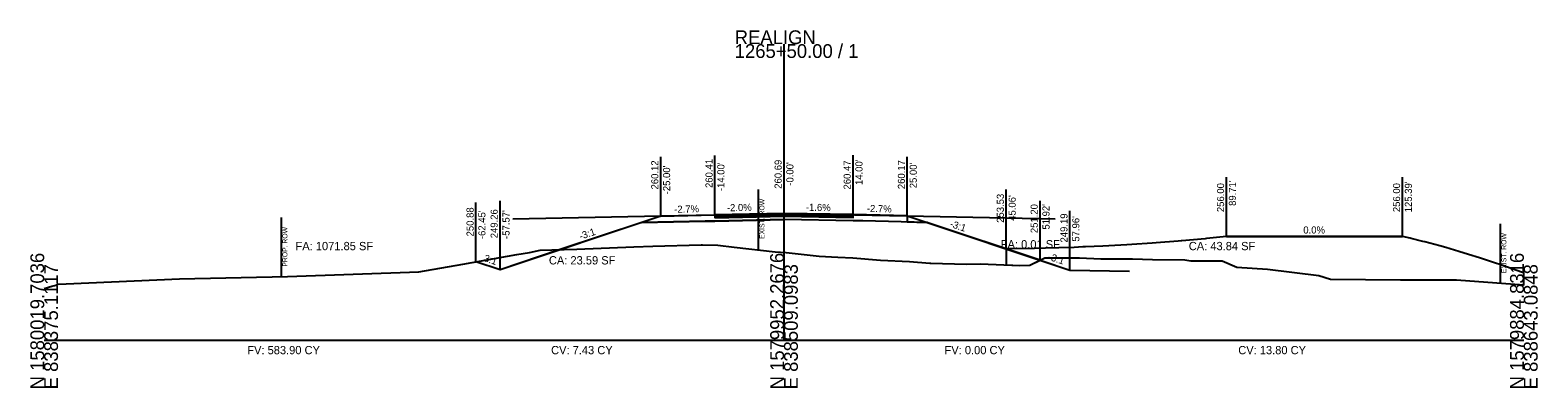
# Model space of a CAD drawing. Extents: x -26 to 6303, y -16 to 9563.
# Drawn here: x 3997.2 to 4302.8, y 8490.3 to 8562.8 of the extents above; entities that cross this region are included whole.
import ezdxf

# ---------------------------------------------------------------- set-up
doc = ezdxf.new("R2010")
doc.units = 0
for name, color, linetype in [('ASPHALT_19MM1', 7, 'Continuous'), ('ASPHALT_9_5MM1', 7, 'Continuous'), ('CONST_DCH', 7, 'Continuous'), ('CONST_LV3', 7, 'Continuous'), ('Default', 7, 'Continuous'), ('Draft_XS_Grid', 7, 'Continuous'), ('DTM_P_FINISHED_GRADE', 7, 'Continuous'), ('DTM_TEMP_DROP', 7, 'Continuous'), ('DTM_X_GROUND', 7, 'Continuous'), ('X_TRANS_EOP', 7, 'Continuous'), ('XS_CELL', 7, 'Continuous'), ('XS_M_SHAPES_EARTHWORK', 7, 'Continuous'), ('XS_P_GROUND', 7, 'Continuous'), ('XS_P_ROW', 7, 'Continuous'), ('XS_P_SHOULDER', 7, 'Continuous'), ('XS_P_SUBGRADE_GRANULAR', 7, 'Continuous'), ('XS_P_TX_CLEARZONE', 7, 'Continuous'), ('XS_P_TX_FS_BS', 7, 'Continuous'), ('XS_SHEET_EW_TX_AREA', 7, 'Continuous'), ('XS_SHEET_EW_TX_VOLUME', 7, 'Continuous'), ('XS_X_ROW', 7, 'Continuous')]:
    doc.layers.add(name, color=color, linetype=linetype)

msp = doc.modelspace()

# ---------------------------------------------------------------- linework, layer by layer
at = {"layer": 'ASPHALT_19MM1'}
msp.add_lwpolyline([(4136, 8524.81), (4136, 8524.81), (4136, 8524.81), (4150, 8525.09), (4164, 8524.86), (4164, 8524.86), (4164, 8524.86), (4164, 8525.13), (4164, 8525.13), (4150, 8525.36), (4136, 8525.08), (4136, 8525.08), (4136, 8524.81)], dxfattribs=at)
at = {"layer": 'ASPHALT_9_5MM1'}
msp.add_lwpolyline([(4136, 8525.29), (4136, 8525.29), (4136, 8525.29), (4150, 8525.57), (4164, 8525.34), (4164, 8525.34), (4164, 8525.34), (4164, 8525.47), (4164, 8525.47), (4150, 8525.69), (4136, 8525.41), (4136, 8525.41), (4136, 8525.29)], dxfattribs=at)
at = {"layer": 'CONST_LV3'}
for points in [[(4095, 8515.19), (4125, 8525.19), (4150, 8525.69), (4175, 8525.19), (4205, 8515.19)], [(4095, 8524.59), (4125, 8525.19), (4150, 8525.69), (4175, 8525.19), (4205, 8524.59)], [(4164, 8525.47), (4164, 8525.47), (4150, 8525.69)], [(4175, 8525.17), (4175, 8525.17), (4164, 8525.47)]]:
    msp.add_lwpolyline(points, dxfattribs=at)
at = {"layer": 'Default'}
msp.add_lwpolyline([(4136, 8525.08), (4136, 8525.08), (4136, 8525.08), (4150, 8525.36), (4164, 8525.13), (4164, 8525.13), (4164, 8525.13), (4164, 8525.34), (4164, 8525.34), (4150, 8525.57), (4136, 8525.29), (4136, 8525.29), (4136, 8525.08)], dxfattribs=at)
at = {"layer": 'DTM_P_FINISHED_GRADE'}
msp.add_lwpolyline([(4239.71, 8521), (4240.63, 8521), (4240.72, 8521), (4245.59, 8521), (4246.23, 8521), (4250.52, 8521), (4251.09, 8521), (4251.11, 8521), (4251.13, 8521), (4252.17, 8521), (4255.87, 8521), (4257.37, 8521), (4260.28, 8521), (4262.99, 8521), (4265.07, 8521), (4268.65, 8521), (4269.82, 8521), (4274.51, 8521), (4274.52, 8521), (4274.53, 8521), (4275.39, 8521)], dxfattribs=at)
at = {"layer": 'DTM_X_GROUND'}
msp.add_lwpolyline([(4000, 8510.44), (4001.53, 8510.93), (4002.43, 8511.16), (4002.75, 8511.32), (4004.47, 8511.4), (4027.42, 8512.43), (4049.36, 8512.91), (4075.95, 8513.84), (4084.9, 8515.41), (4095.81, 8517.36), (4098.4, 8517.76), (4100.58, 8518.21), (4102.93, 8518.28), (4108.02, 8518.44), (4119.55, 8518.88), (4123.39, 8519.03), (4133.19, 8519.28), (4133.46, 8519.28), (4136.6, 8519.24), (4139.91, 8518.86), (4148.19, 8517.9), (4150.44, 8517.76), (4157.16, 8517.04), (4160.94, 8516.83), (4163.97, 8516.7), (4169.54, 8516.18), (4175.44, 8515.96), (4179.56, 8515.61), (4179.78, 8515.61), (4186.94, 8515.37), (4189.8, 8515.46), (4197.82, 8515.14), (4199.81, 8515.2), (4202.88, 8516.65), (4203.55, 8516.65), (4209.89, 8516.65), (4214.22, 8516.47), (4220.67, 8516.46), (4224.73, 8516.32), (4231.27, 8516.3), (4232.47, 8516.07), (4238.86, 8516.04), (4241.84, 8514.76), (4248.01, 8514.35), (4258.43, 8513.11), (4260.79, 8512.32), (4275, 8512.23), (4285.6, 8512.24), (4286.33, 8512.22), (4300, 8511.19)], dxfattribs=at)
at = {"layer": 'XS_CELL'}
for p, q in [((4150, 8500), (4150, 8560)), ((4000, 8500), (4150, 8500)), ((4150, 8500), (4300, 8500))]:
    msp.add_line(p, q, dxfattribs=at)
at = {"layer": 'XS_M_SHAPES_EARTHWORK'}
for points in [[(4104.65, 8518.34), (4108.02, 8518.44), (4119.55, 8518.88), (4123.39, 8519.03), (4133.19, 8519.28), (4133.46, 8519.28), (4136.6, 8519.24), (4139.91, 8518.86), (4148.19, 8517.9), (4150.44, 8517.76), (4157.16, 8517.04), (4160.94, 8516.83), (4163.97, 8516.7), (4169.54, 8516.18), (4175.44, 8515.96), (4179.56, 8515.61), (4179.78, 8515.61), (4186.94, 8515.37), (4189.8, 8515.46), (4197.82, 8515.14), (4199.81, 8515.2), (4201.92, 8516.2), (4178.96, 8523.85), (4166, 8524.16), (4164, 8524.2), (4150, 8524.42), (4136, 8524.14), (4134, 8524.1), (4121.18, 8523.84)], [(4195.06, 8518.53), (4195.06, 8515.25), (4197.82, 8515.14), (4199.81, 8515.2), (4202.88, 8516.65), (4203.55, 8516.65), (4209.89, 8516.65), (4214.22, 8516.47), (4220.67, 8516.46), (4224.73, 8516.32), (4231.27, 8516.3), (4232.47, 8516.07), (4238.86, 8516.04), (4241.84, 8514.76), (4248.01, 8514.35), (4258.43, 8513.11), (4260.79, 8512.32), (4275, 8512.23), (4285.6, 8512.24), (4286.33, 8512.22), (4300, 8511.19), (4300, 8513.62), (4299.52, 8513.79), (4295.54, 8515.17), (4293.84, 8515.75), (4291, 8516.67), (4288.77, 8517.38), (4286.83, 8517.96), (4284.17, 8518.75), (4282.98, 8519.08), (4279.95, 8519.9), (4279.53, 8520), (4277.13, 8520.6), (4276.98, 8520.63), (4275.39, 8521), (4274.53, 8521), (4274.52, 8521), (4274.51, 8521), (4269.82, 8521), (4268.65, 8521), (4265.07, 8521), (4262.99, 8521), (4260.28, 8521), (4257.37, 8521), (4255.87, 8521), (4252.17, 8521), (4251.13, 8521), (4251.11, 8521), (4251.09, 8521), (4250.52, 8521), (4246.23, 8521), (4245.59, 8521), (4240.72, 8521), (4240.63, 8521), (4239.71, 8521), (4235.65, 8520.57), (4235.37, 8520.54), (4230.65, 8520.11), (4230.49, 8520.1), (4230.5, 8520.1), (4229.91, 8520.05), (4225.48, 8519.7), (4224.64, 8519.64), (4220.51, 8519.36), (4219.5, 8519.31), (4215.84, 8519.1), (4214.61, 8519.04), (4211.13, 8518.89), (4211.02, 8518.88), (4210.62, 8518.87), (4208.8, 8518.8), (4205.7, 8518.7), (4203.04, 8518.63), (4200.79, 8518.58)], [(4087.55, 8515.88), (4095.81, 8517.36), (4098.4, 8517.76), (4100.58, 8518.21), (4102.93, 8518.28), (4104.65, 8518.34), (4092.43, 8514.26)]]:
    msp.add_lwpolyline(points, close=True, dxfattribs=at)
at = {"layer": 'XS_P_GROUND'}
for points in [[(4125, 8525.12), (4092.43, 8514.26)], [(4175, 8525.17), (4201.92, 8516.2)], [(4175, 8525.17), (4175, 8525.17), (4207.96, 8514.19)], [(4239.71, 8521), (4235.65, 8520.57), (4235.37, 8520.54), (4230.65, 8520.11), (4230.49, 8520.1), (4230.5, 8520.1), (4229.91, 8520.05), (4225.48, 8519.7), (4224.64, 8519.64), (4220.51, 8519.36), (4219.5, 8519.31), (4215.84, 8519.1), (4214.61, 8519.04), (4211.13, 8518.89), (4211.02, 8518.88), (4210.62, 8518.87), (4208.8, 8518.8), (4205.7, 8518.7), (4203.04, 8518.63), (4200.79, 8518.58), (4195.06, 8518.53)], [(4300, 8513.62), (4299.52, 8513.79), (4295.54, 8515.17), (4293.84, 8515.75), (4291, 8516.67), (4288.77, 8517.38), (4286.83, 8517.96), (4284.17, 8518.75), (4282.98, 8519.08), (4279.95, 8519.9), (4279.53, 8520), (4277.13, 8520.6), (4276.98, 8520.63), (4275.39, 8521)], [(4092.43, 8514.26), (4087.55, 8515.88)], [(4207.96, 8514.19), (4220.04, 8513.95)]]:
    msp.add_lwpolyline(points, dxfattribs=at)
at = {"layer": 'XS_P_ROW'}
msp.add_line((4048.11, 8512.88), (4048.11, 8524.88), dxfattribs=at)
at = {"layer": 'XS_P_SHOULDER'}
for points in [[(4175, 8525.17), (4175, 8525.17), (4164, 8525.47)], [(4125, 8525.12), (4125, 8525.12), (4136, 8525.41)]]:
    msp.add_lwpolyline(points, dxfattribs=at)
at = {"layer": 'XS_P_SUBGRADE_GRANULAR'}
for points in [[(4121.18, 8523.84), (4134, 8524.1), (4134, 8524.1), (4134, 8524.1), (4136, 8524.14)], [(4136, 8524.14), (4136, 8524.14), (4150, 8524.42)], [(4164, 8524.2), (4164, 8524.2), (4150, 8524.42)], [(4178.96, 8523.85), (4166, 8524.16), (4166, 8524.16), (4166, 8524.16), (4164, 8524.2)], [(4175, 8525.17), (4175, 8523.9)], [(4179.07, 8523.82), (4179.07, 8523.82), (4177, 8523.86), (4177, 8523.86), (4175, 8523.9)]]:
    msp.add_lwpolyline(points, dxfattribs=at)
at = {"layer": 'XS_P_TX_CLEARZONE'}
for p, q in [((4150, 8525.69), (4150, 8537.69)), ((4125, 8525.12), (4125, 8537.12)), ((4136, 8525.41), (4136, 8537.41)), ((4164, 8525.47), (4164, 8537.47)), ((4175, 8525.17), (4175, 8537.17)), ((4239.71, 8521), (4239.71, 8533)), ((4275.39, 8521), (4275.39, 8533)), ((4195.06, 8518.53), (4195.06, 8530.53)), ((4087.55, 8515.88), (4087.55, 8527.88)), ((4092.43, 8514.26), (4092.43, 8528.23)), ((4201.92, 8516.2), (4201.92, 8528.2)), ((4207.96, 8514.19), (4207.96, 8526.19))]:
    msp.add_line(p, q, dxfattribs=at)
at = {"layer": 'XS_X_ROW'}
for p, q in [((4144.83, 8518.29), (4144.83, 8530.51)), ((4295.25, 8511.55), (4295.25, 8523.55))]:
    msp.add_line(p, q, dxfattribs=at)

# ---------------------------------------------------------------- texts
at = {"layer": 'CONST_DCH'}
msp.add_text('X', height=0.24, dxfattribs=at).set_placement((4174.92, 8525.05))
at = {"layer": 'Draft_XS_Grid'}
msp.add_text('-', height=0.0001, dxfattribs=at).set_placement((4000, 8500))
at = {"layer": 'DTM_TEMP_DROP'}
for p in [(4135.92, 8525.29), (4149.92, 8525.57), (4163.92, 8525.35), (4239.63, 8520.88), (4275.32, 8520.88)]:
    msp.add_text('X', height=0.24, dxfattribs=at).set_placement(p)
at = {"layer": 'DTM_X_GROUND'}
msp.add_text('X', height=0.24, dxfattribs=at).set_placement((4194.98, 8518.41))
at = {"layer": 'X_TRANS_EOP'}
for p in [(4201.85, 8516.08), (4087.47, 8515.76)]:
    msp.add_text('X', height=0.24, dxfattribs=at).set_placement(p)
at = {"layer": 'XS_CELL'}
for s, p in [('REALIGN', (4140, 8560)), ('1265+50.00 / 1', (4140, 8557.2))]:
    msp.add_text(s, height=2.8, dxfattribs=at).set_placement(p)
for s, p in [('N 1580019.7036', (4000, 8490)), ('N 1579952.2676', (4150, 8490)), ('N 1579884.8316', (4300, 8490)), ('E 838375.1117', (4002.8, 8490)), ('E 838509.0983', (4152.8, 8490)), ('E 838643.0848', (4302.8, 8490))]:
    msp.add_text(s, height=2.8, rotation=90, dxfattribs=at).set_placement(p)
at = {"layer": 'XS_P_GROUND'}
msp.add_text('X', height=0.24, dxfattribs=at).set_placement((4174.92, 8525.05))
at = {"layer": 'XS_P_ROW'}
msp.add_text('PROP. ROW', height=1, rotation=90, dxfattribs=at).set_placement((4049.31, 8514.88))
at = {"layer": 'XS_P_SHOULDER'}
for p in [(4124.92, 8525), (4174.92, 8525.05), (4207.88, 8514.07)]:
    msp.add_text('X', height=0.24, dxfattribs=at).set_placement(p)
at = {"layer": 'XS_P_SUBGRADE_GRANULAR'}
for p in [(4201.85, 8516.08), (4092.35, 8514.14)]:
    msp.add_text('X', height=0.24, dxfattribs=at).set_placement(p)
at = {"layer": 'XS_P_TX_CLEARZONE'}
for s, p in [('260.12', (4124.52, 8530.54)), ("-25.00'", (4126.92, 8529.55)), ('260.41', (4135.52, 8530.84)), ("-14.00'", (4137.92, 8530.2)), ('260.69', (4149.52, 8530.68)), ("-0.00'", (4151.92, 8531.3)), ('260.47', (4163.52, 8530.53)), ("14.00'", (4165.92, 8531.44)), ('260.17', (4174.52, 8530.6)), ("25.00'", (4176.92, 8530.78)), ('256.00', (4239.23, 8525.94)), ("89.71'", (4241.63, 8527.2)), ('256.00', (4274.91, 8525.94)), ("125.39'", (4277.31, 8525.91)), ('253.53', (4194.58, 8523.77)), ("45.06'", (4196.98, 8524.18)), ('250.88', (4087.07, 8521.02)), ("-62.45'", (4089.47, 8520.47)), ('249.26', (4091.95, 8520.64)), ("-57.57'", (4094.35, 8520.5)), ('251.20', (4201.44, 8521.68)), ("51.92'", (4203.84, 8522.4)), ('249.19', (4207.48, 8519.78)), ("57.96'", (4209.88, 8519.95))]:
    msp.add_text(s, height=1.44, rotation=90, dxfattribs=at).set_placement(p)
at = {"layer": 'XS_P_TX_FS_BS'}
for s, rotation, p in [('-2.7%', 1.5352, (4127.75, 8525.79)), ('-2.0%', 1.1458, (4138.43, 8526.1)), ('-1.6%', 359.0815, (4154.42, 8526.22)), ('-2.7%', 358.4648, (4166.78, 8525.99)), ('-3:1', 18.4332, (4108.75, 8520.32)), ('-3:1', 341.6652, (4183.5, 8522.99)), ('3:1', 341.5651, (4089.02, 8516.03)), ('-3:1', 341.5651, (4203.41, 8516.34))]:
    msp.add_text(s, height=1.44, rotation=rotation, dxfattribs=at).set_placement(p)
msp.add_text('0.0%', height=1.44, dxfattribs=at).set_placement((4255.29, 8521.6))
at = {"layer": 'XS_SHEET_EW_TX_AREA'}
for s, p in [('FA: 1071.85 SF', (4050.96, 8518.22)), ('FA: 0.01 SF', (4193.95, 8518.58)), ('CA: 43.84 SF', (4232.07, 8518.22)), ('CA: 23.59 SF', (4102.33, 8515.33))]:
    msp.add_text(s, height=1.68, dxfattribs=at).set_placement(p)
at = {"layer": 'XS_SHEET_EW_TX_VOLUME'}
for s, p in [('FV: 583.90 CY', (4041.18, 8497.12)), ('CV: 7.43 CY', (4102.78, 8497.12)), ('FV: 0.00 CY', (4182.55, 8497.12)), ('CV: 13.80 CY', (4242.1, 8497.12))]:
    msp.add_text(s, height=1.68, dxfattribs=at).set_placement(p)
at = {"layer": 'XS_X_ROW'}
for p in [(4146.03, 8520.51), (4296.45, 8513.55)]:
    msp.add_text('EXIST. ROW', height=1, rotation=90, dxfattribs=at).set_placement(p)

doc.saveas('drawing.dxf')
